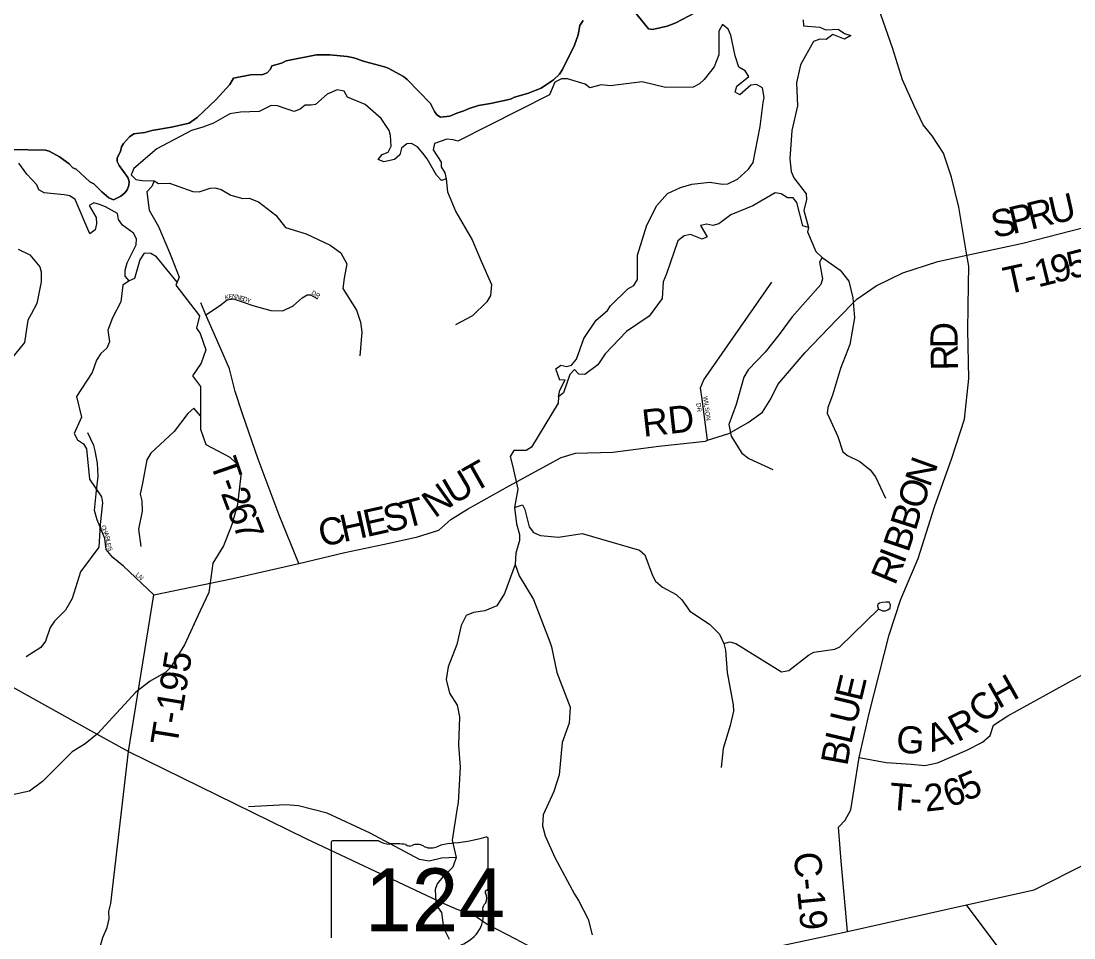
# Model space of a CAD drawing. Extents: x 1525783 to 1900577, y 218250 to 627376.
# Drawn here: x 1682109 to 1693780, y 421493 to 431654 of the extents above; entities that cross this region are included whole.
import ezdxf

# ---------------------------------------------------------------- set-up
doc = ezdxf.new("R2010")
doc.units = 0
for name, color, linetype in [('GM_X_County_Road', 7, 'Continuous'), ('GM_X_County_Road_Text', 7, 'Continuous'), ('GM_X_Major_Lake', 7, 'Continuous'), ('GM_X_Minor_Lake', 7, 'Continuous'), ('GM_X_Minor_River', 7, 'Continuous'), ('GM_X_State_Location', 7, 'Continuous'), ('GM_X_State_Route', 7, 'Continuous'), ('GM_X_State_Shield', 7, 'Continuous'), ('GM_X_Township', 7, 'Continuous'), ('GM_X_Township_Road', 7, 'Continuous'), ('GM_X_Township_Road_Text', 7, 'Continuous'), ('GM_X_Township_Subdivision', 7, 'Continuous'), ('GM_X_Township_Subdivision_Text', 7, 'Continuous')]:
    doc.layers.add(name, color=color, linetype=linetype)

msp = doc.modelspace()

# ---------------------------------------------------------------- linework, layer by layer
at = {"layer": 'GM_X_County_Road'}
for points in [[(1692554, 429282), (1692503, 429590), (1692423, 429925), (1692333, 430190), (1692208, 430382), (1692107, 430503), (1692009, 430716), (1691880, 431004), (1691770, 431359), (1691461, 432237)], [(1691271, 421563), (1691201, 422343), (1691170, 422721), (1691244, 422800), (1691308, 422913), (1691344, 423147), (1691400, 423492), (1691510, 423979), (1691731, 424851), (1691861, 425247), (1692052, 425698), (1692234, 426272), (1692427, 426811), (1692568, 427243), (1692614, 427692), (1692605, 428234), (1692613, 428733), (1692614, 428938), (1692591, 429059), (1692554, 429282), (1692554, 429282)], [(1695922, 414510), (1695772, 414672), (1695455, 415030), (1695450, 415092), (1695544, 416074), (1695641, 417095), (1695592, 417148), (1694627, 417269), (1694779, 418524), (1694799, 418859), (1694750, 418990), (1694323, 419546), (1692590, 421859)]]:
    msp.add_lwpolyline(points, dxfattribs=at)
at = {"layer": 'GM_X_Major_Lake'}
for points in [[(1690176, 431040), (1690135, 431101), (1690065, 431144), (1690025, 431269), (1689978, 431498), (1689947, 431563), (1689884, 431616), (1689842, 431541), (1689845, 431280), (1689791, 431147), (1689682, 431008), (1689629, 430957), (1689558, 430920), (1689251, 430918), (1688993, 430979), (1688758, 430951), (1688644, 430937), (1688538, 430947), (1688413, 430913), (1688361, 430956), (1688166, 431014), (1688098, 431013), (1688027, 430978), (1687966, 430837), (1686950, 430323), (1686898, 430338), (1686830, 430344), (1686693, 430296), (1686678, 430228), (1686767, 430090), (1686766, 430040), (1686805, 429973), (1686820, 429906), (1686768, 429889), (1686713, 429947), (1686610, 430129), (1686563, 430192), (1686502, 430259), (1686436, 430296), (1686386, 430293), (1686327, 430246), (1686306, 430170), (1686249, 430119), (1686130, 430093), (1686068, 430121), (1686113, 430174), (1686180, 430203), (1686211, 430268), (1686204, 430387), (1686191, 430441), (1686101, 430575), (1685925, 430729), (1685726, 430809), (1685689, 430878), (1685614, 430893), (1685504, 430843), (1685374, 430729), (1685324, 430722), (1685260, 430723), (1685203, 430676), (1685136, 430653), (1685046, 430683)], [(1690777, 431669), (1690784, 431602), (1690962, 431585), (1691031, 431558), (1691168, 431565), (1691237, 431518), (1691307, 431495), (1691238, 431452), (1691109, 431506), (1691035, 431449), (1690963, 431453), (1690893, 431426), (1690749, 431168), (1690706, 430970), (1690715, 430713), (1690652, 430443), (1690630, 430127), (1690645, 429988), (1690676, 429915), (1690811, 429741), (1690816, 429678), (1690787, 429556), (1690836, 429367), (1690776, 429386), (1690709, 429642), (1690666, 429697), (1690605, 429696), (1690534, 429739), (1690468, 429751), (1690219, 429607), (1689976, 429507), (1689844, 429407), (1689778, 429388), (1689710, 429403), (1689639, 429388), (1689715, 429263), (1689660, 429238), (1689529, 429288), (1689459, 429275), (1689389, 429220), (1689264, 428852), (1689225, 428766), (1689215, 428578), (1689071, 428384), (1688821, 428214), (1688584, 427965), (1688501, 427844), (1688359, 427739), (1688293, 427740), (1688244, 427793), (1688193, 427738), (1688121, 427536), (1688068, 427489), (1688081, 427563), (1688139, 427680), (1688081, 427675), (1688058, 427736), (1688037, 427801), (1688092, 427840), (1688160, 427826), (1688211, 427840), (1688266, 427907), (1688347, 428136), (1688483, 428338), (1688611, 428446), (1688644, 428498), (1688836, 428685), (1688901, 428724), (1688942, 428791), (1688943, 429060), (1689044, 429393), (1689156, 429610), (1689275, 429742), (1689419, 429810), (1689546, 429848), (1689744, 429868), (1689884, 429845), (1689945, 429850), (1690052, 429901), (1690172, 430013), (1690224, 430088), (1690303, 430484), (1690336, 430750), (1690346, 430806), (1690328, 430913), (1690260, 430952), (1690198, 430943), (1690075, 430835), (1690024, 430868), (1690045, 430934), (1690176, 431040)], [(1685046, 430683), (1684953, 430716), (1684883, 430719), (1684750, 430651), (1684543, 430646), (1684423, 430626), (1684243, 430521), (1684124, 430479), (1683999, 430443), (1683613, 430239), (1683359, 430019), (1683329, 429951), (1683383, 429898), (1683452, 429887), (1683585, 429883), (1683559, 429821), (1683504, 429762), (1683531, 429559), (1683633, 429378), (1683754, 429090), (1683783, 429015), (1683861, 428815), (1683838, 428761), (1683611, 429040), (1683546, 429079), (1683472, 429082), (1683427, 429009), (1683367, 428801), (1683306, 428776), (1683265, 428827), (1683264, 428895), (1683286, 428973), (1683384, 429176), (1683387, 429240), (1683354, 429305), (1683235, 429393), (1683188, 429456), (1683180, 429523), (1683047, 429597), (1682977, 429620), (1682915, 429639), (1682865, 429612), (1682940, 429476), (1682947, 429406), (1682932, 429340), (1682871, 429295), (1682710, 429675), (1682651, 429716), (1682587, 429729), (1682367, 429749), (1682307, 429782), (1682284, 429839), (1682172, 429957), (1682086, 430079)]]:
    msp.add_lwpolyline(points, dxfattribs=at)
at = {"layer": 'GM_X_Minor_Lake'}
for points in [[(1691636, 425128), (1691658, 425120), (1691690, 425117), (1691718, 425129), (1691743, 425148), (1691747, 425184), (1691730, 425213), (1691696, 425215), (1691658, 425210), (1691625, 425202), (1691605, 425189), (1691601, 425171)], [(1691601, 425171), (1691614, 425138), (1691636, 425128)]]:
    msp.add_lwpolyline(points, dxfattribs=at)
at = {"layer": 'GM_X_Minor_River'}
for points in [[(1683585, 429883), (1683632, 429854), (1683756, 429858), (1684013, 429767), (1684085, 429760), (1684206, 429804), (1684256, 429807), (1684328, 429786), (1684435, 429724), (1684566, 429689), (1684638, 429692), (1684742, 429652), (1684933, 429503), (1685040, 429365)], [(1686820, 429906), (1686837, 429762), (1686927, 429540), (1687110, 429231), (1687208, 428993), (1687323, 428734), (1687313, 428614), (1687272, 428542), (1687112, 428387), (1686924, 428286)], [(1685040, 429365), (1685269, 429295), (1685537, 429169), (1685654, 429087), (1685720, 428964), (1685691, 428806), (1685676, 428690), (1685826, 428452), (1685872, 428317), (1685888, 428206), (1685865, 427946)], [(1690836, 429367), (1690827, 429317), (1690919, 429101), (1690990, 429033), (1691190, 428893), (1691286, 428771), (1691328, 428588), (1691348, 428367), (1691294, 428069), (1691193, 427802), (1691105, 427509), (1691053, 427373), (1691044, 427309), (1691161, 427052), (1691220, 426881), (1691271, 426838), (1691406, 426773), (1691523, 426681), (1691582, 426603), (1691691, 426367)], [(1682077, 429126), (1682208, 429064), (1682316, 428930), (1682333, 428875), (1682331, 428765), (1682283, 428525), (1682222, 428406), (1682183, 428340), (1682149, 428092), (1681989, 427898)], [(1690990, 429033), (1690961, 428984), (1690993, 428796), (1690974, 428735), (1690657, 428377), (1690513, 428181), (1690359, 427985), (1690170, 427788), (1690121, 427707), (1690035, 427404), (1689953, 427182), (1689982, 427055), (1690099, 426867), (1690178, 426805), (1690444, 426686)], [(1683306, 428776), (1683239, 428729), (1683216, 428543), (1683123, 428364), (1683072, 428229), (1683090, 428100), (1683060, 428030), (1682993, 427969), (1682944, 427896), (1682897, 427758), (1682724, 427495), (1682780, 427265), (1682699, 427084), (1682736, 427015), (1682803, 426968), (1682836, 426915), (1682868, 426576), (1682999, 426381), (1683011, 426316), (1682985, 426074), (1682970, 425824), (1682767, 425552), (1682674, 425255), (1682603, 425124), (1682479, 425004), (1682430, 424932), (1682381, 424783), (1682330, 424711), (1682164, 424610)], [(1683838, 428761), (1683826, 428729), (1684086, 428388), (1684055, 428250), (1684096, 428191), (1684159, 428012), (1684105, 427864), (1684010, 427723), (1684098, 427604), (1684099, 427279)], [(1688068, 427489), (1688062, 427421), (1687769, 426933), (1687708, 426894), (1687571, 426894), (1687532, 426829), (1687562, 426714), (1687617, 426468), (1687578, 426264), (1687600, 426083), (1687636, 425964), (1687635, 425896), (1687592, 425758), (1687586, 425632), (1687631, 425505), (1687791, 425243), (1687970, 424775), (1687990, 424720), (1688048, 424434), (1688195, 424050), (1688184, 423874), (1688154, 423792), (1688106, 423659), (1688073, 423300), (1688013, 423115), (1687898, 422858), (1687890, 422734), (1687918, 422625), (1688026, 422386), (1688245, 421977), (1688289, 421908), (1688396, 421702), (1688439, 421526)], [(1684099, 427279), (1684099, 427132), (1684156, 426961), (1684424, 426822), (1684491, 426759), (1684532, 426686), (1684544, 426617), (1684509, 426297), (1684451, 426085), (1684432, 426033), (1684354, 425838), (1684235, 425648), (1684191, 425320), (1684095, 425119), (1683922, 424740), (1683765, 424490), (1683714, 424439), (1683540, 424340), (1683382, 424216), (1682955, 423754), (1682821, 423646), (1682675, 423556), (1682418, 423298), (1682345, 423227), (1682201, 423119), (1681961, 423067)], [(1684099, 427279), (1684023, 427364), (1683956, 427305), (1683805, 427107), (1683548, 426867), (1683502, 426791), (1683454, 426534), (1683428, 426412), (1683448, 426339), (1683450, 426223), (1683412, 426025), (1683437, 425830)], [(1687578, 426264), (1687668, 426293), (1687695, 426242), (1687740, 426051), (1687789, 425986), (1687866, 425954), (1688065, 425936), (1688328, 425974), (1688966, 425790), (1689025, 425739), (1689109, 425508), (1689142, 425446), (1689219, 425382), (1689372, 425301), (1689435, 425242), (1689523, 425116), (1689740, 424972), (1689851, 424861), (1689901, 424758), (1689917, 424681), (1689935, 424434), (1690002, 424076), (1690005, 424006), (1689968, 423846), (1689891, 423591), (1689871, 423382)], [(1687586, 425632), (1687469, 425311), (1687383, 425174), (1687249, 425117), (1687123, 425099), (1687044, 425068), (1686987, 424955), (1686941, 424747), (1686845, 424498), (1686822, 424356), (1686857, 424207), (1686943, 424073), (1686968, 423944), (1686957, 423631), (1686978, 423386), (1686953, 422996), (1686945, 422936), (1686889, 422575), (1686931, 422386), (1686895, 422276), (1686785, 422170), (1686723, 422093), (1686698, 422031), (1686707, 421895), (1686732, 421828), (1686771, 421777), (1686790, 421604), (1686856, 421479)], [(1689901, 424758), (1689965, 424773), (1690033, 424758), (1690540, 424442), (1690621, 424458), (1690837, 424627), (1690895, 424660), (1691129, 424692), (1691185, 424721), (1691614, 425138)], [(1686931, 422386), (1686771, 422377), (1686634, 422345), (1686526, 422363), (1685978, 422654), (1685501, 422877), (1685184, 422957), (1685043, 422968), (1684632, 422946)]]:
    msp.add_lwpolyline(points, dxfattribs=at)
at = {"layer": 'GM_X_State_Route'}
for points in [[(1689142, 421080), (1689339, 421062), (1689543, 421042), (1689693, 421028), (1689763, 421029), (1689794, 421044), (1689831, 421194), (1689854, 421228), (1689876, 421244), (1689919, 421275), (1691271, 421563), (1692590, 421859), (1693339, 422026), (1693942, 422331), (1698272, 423356), (1698322, 423368), (1699541, 423656), (1701276, 423581), (1702907, 423901), (1704426, 423822), (1705022, 424106), (1706529, 424509), (1708596, 425070)], [(1681504, 424555), (1682911, 423773), (1683301, 423558), (1685264, 422597), (1686797, 421876), (1686941, 421813), (1687050, 421774), (1687165, 421724), (1687274, 421645), (1687590, 421484), (1687977, 421277), (1688108, 421212), (1688187, 421193), (1688223, 421184), (1689142, 421080)]]:
    msp.add_lwpolyline(points, dxfattribs=at)
at = {"layer": 'GM_X_State_Shield'}
for p, q in [((1685546, 422550), (1685546, 421493)), ((1686073, 422568), (1685563, 422568)), ((1687286, 422042), (1687286, 422594)), ((1687286, 422042), (1687286, 422042))]:
    msp.add_line(p, q, dxfattribs=at)
for centre, major_axis, start_param, end_param in [((1686666, 424009), (1845, 0), 4.814394, 5.042369), ((1687267, 422597), (19.4, 0), 6.141152, 7.989035), ((1685566, 422552), (20.2, 0), 1.712693, 3.28349), ((1686194, 422691), (196, 0), 4.042523, 4.731795), ((1686259, 421975), (702, 0), 1.404758, 1.657858), ((1686418, 422558), (56.4, 0), 3.836095, 5.185415), ((1686501, 422436), (117, 0), 0.950623, 2.079405), ((1686652, 422603), (141, 0), 4.081561, 5.145723), ((1686902, 422245), (371, 0), 1.699011, 2.107814), ((1687282, 422001), (30, 0), 1.883978, 3.671073), ((1687265, 422039), (20.7, 0), 5.05454, 6.418171), ((1687091, 421931), (180, 0), 5.934695, 6.695948), ((1686770, 421740), (462, 0), 5.101752, 6.440018), ((1687356, 421810), (131, 0), 2.387724, 3.262537)]:
    msp.add_ellipse(centre, major_axis=major_axis, ratio=0.8, start_param=start_param, end_param=end_param, dxfattribs=at)
at = {"layer": 'GM_X_Township'}
for points in [[(1688827, 431859), (1689064, 431567), (1689109, 431562), (1689271, 431599), (1689367, 431636), (1689579, 431747)], [(1689579, 431747), (1689367, 431636), (1689271, 431599), (1689109, 431562), (1689064, 431567), (1688827, 431859)], [(1681993, 430229), (1682380, 430224), (1682420, 430213), (1682534, 430151), (1682641, 430073), (1682684, 430029), (1682720, 430014), (1682873, 429874), (1682916, 429851), (1683003, 429761), (1683081, 429696), (1683135, 429674), (1683216, 429714), (1683258, 429749), (1683285, 429784), (1683305, 429832), (1683308, 429878), (1683294, 429922), (1683198, 430054), (1683176, 430099), (1683173, 430140), (1683210, 430207), (1683224, 430261), (1683243, 430298), (1683312, 430372), (1683359, 430403), (1683480, 430419), (1683559, 430442), (1683775, 430478), (1683973, 430523), (1684062, 430587), (1684268, 430783), (1684422, 430951), (1684463, 431020), (1684652, 431058), (1684789, 431061), (1684838, 431080), (1684873, 431121), (1684889, 431158), (1684996, 431189), (1685049, 431215), (1685384, 431279), (1685533, 431280), (1685725, 431261), (1685797, 431247), (1685915, 431205), (1686138, 431147), (1686180, 431132), (1686349, 431038), (1686388, 431006), (1686649, 430740), (1686692, 430653), (1686719, 430615), (1686760, 430588), (1686863, 430601), (1686940, 430634), (1687019, 430658), (1687076, 430686), (1687178, 430717), (1687311, 430739), (1687533, 430790), (1687578, 430810), (1687724, 430850), (1687875, 430911), (1688010, 431003), (1688077, 431065), (1688111, 431116), (1688243, 431387), (1688285, 431501), (1688303, 431604), (1688339, 431660)], [(1688339, 431660), (1688303, 431604), (1688285, 431501), (1688243, 431387), (1688111, 431116), (1688077, 431065), (1688010, 431003), (1687875, 430911), (1687724, 430850), (1687578, 430810), (1687533, 430790), (1687311, 430739), (1687178, 430717), (1687076, 430686), (1687019, 430658), (1686940, 430634), (1686863, 430601), (1686760, 430588), (1686719, 430615), (1686692, 430653), (1686649, 430740), (1686388, 431006), (1686349, 431038), (1686180, 431132), (1686138, 431147), (1685915, 431205), (1685797, 431247), (1685725, 431261), (1685533, 431280), (1685384, 431279), (1685049, 431215), (1684996, 431189), (1684889, 431158), (1684873, 431121), (1684838, 431080), (1684789, 431061), (1684652, 431058), (1684463, 431020), (1684422, 430951), (1684268, 430783), (1684062, 430587), (1683973, 430523), (1683775, 430478), (1683559, 430442), (1683480, 430419), (1683359, 430403), (1683312, 430372), (1683243, 430298), (1683224, 430261), (1683210, 430207), (1683173, 430140), (1683176, 430099), (1683198, 430054), (1683294, 429922), (1683308, 429878), (1683305, 429832), (1683285, 429784), (1683258, 429749), (1683216, 429714), (1683135, 429674), (1683081, 429696), (1683003, 429761), (1682916, 429851), (1682873, 429874), (1682720, 430014), (1682684, 430029), (1682641, 430073), (1682534, 430151), (1682420, 430213), (1682380, 430224), (1681993, 430229)]]:
    msp.add_lwpolyline(points, dxfattribs=at)
at = {"layer": 'GM_X_Township_Road'}
for points in [[(1692591, 429059), (1693213, 429192), (1693888, 429367), (1694504, 429324), (1695629, 429260), (1696065, 429143), (1696250, 429081), (1696382, 429003), (1696514, 428914), (1696651, 428860), (1696894, 428808), (1697031, 428833), (1697970, 428709), (1698363, 428653), (1698541, 428639), (1698945, 428437), (1699354, 428223)], [(1685188, 425643), (1685188, 425643), (1685699, 425763), (1686191, 425868), (1686503, 425940), (1686741, 426013), (1686874, 426130), (1687057, 426246), (1687518, 426504), (1688096, 426818), (1688254, 426866), (1688667, 426876), (1689177, 426944), (1689695, 427000), (1689718, 427008), (1689956, 427082), (1690169, 427206), (1690326, 427321), (1690419, 427467), (1690497, 427625), (1690798, 427977), (1691150, 428346), (1691375, 428572), (1691589, 428721), (1691885, 428863), (1692273, 428988), (1692591, 429059)], [(1685188, 425643), (1684969, 426177), (1684736, 426798), (1684562, 427301), (1684482, 427550), (1684419, 427801), (1684319, 428028), (1684158, 428398), (1684101, 428530)], [(1691400, 423492), (1691698, 423439), (1691977, 423418), (1692127, 423405), (1692266, 423434), (1692594, 423576), (1692768, 423661), (1692852, 423737), (1692889, 423852), (1693048, 423953), (1694118, 424546), (1694273, 424662), (1694461, 424830), (1694819, 425123), (1695404, 425643), (1695886, 426097), (1696164, 426363), (1696356, 426495), (1696873, 426674), (1697544, 426901), (1698585, 427241)], [(1683301, 423558), (1683582, 425297), (1684458, 425478), (1685188, 425643)], [(1683229, 415931), (1683194, 417034), (1683184, 417766), (1683123, 419257), (1683103, 419613), (1683102, 419644), (1682987, 421293), (1682987, 421395), (1683017, 421497), (1683062, 421608), (1683084, 421704), (1683082, 421786), (1683103, 421876), (1683301, 423558)]]:
    msp.add_lwpolyline(points, dxfattribs=at)
at = {"layer": 'GM_X_Township_Subdivision'}
for points in [[(1689718, 427008), (1689660, 427463), (1689641, 427589), (1689678, 427677), (1690431, 428759)], [(1684158, 428398), (1684307, 428498), (1684392, 428565), (1684464, 428577), (1684678, 428502), (1684876, 428448), (1685010, 428443), (1685125, 428498), (1685226, 428586), (1685280, 428619), (1685316, 428622), (1685394, 428576)], [(1683582, 425297), (1683245, 425613), (1683125, 425711), (1683052, 425798), (1683039, 425920), (1682951, 426127), (1682922, 426232), (1682944, 426453), (1682964, 426607), (1682955, 426753), (1682932, 426890), (1682917, 426952), (1682849, 427092)]]:
    msp.add_lwpolyline(points, dxfattribs=at)

# ---------------------------------------------------------------- texts
at = {"layer": 'GM_X_County_Road_Text'}
for s, rotation, p in [('D', 90.0729, (1692490, 428029)), ('R', 91.1085, (1692495, 427784)), ('N', 70.1999, (1692182, 426477)), ('O', 71.0605, (1692097, 426228)), ('B', 72.4578, (1692024, 425995)), ('B', 71.5148, (1691944, 425756)), ('I', 69.0119, (1691895, 425628)), ('R', 67.2375, (1691796, 425391)), ('E', 76.5438, (1691424, 424104)), ('U', 76.5478, (1691362, 423848)), ('L', 76.7111, (1691311, 423630)), ('B', 79.6362, (1691267, 423391)), ('C-19', 275.4625, (1690672, 422433))]:
    msp.add_text(s, height=300, rotation=rotation, dxfattribs=at).set_placement(p)
at = {"layer": 'GM_X_State_Location'}
for s in ['s', 'r']:
    msp.add_text(s, height=1, dxfattribs=at).set_placement((1686396, 421951))
msp.add_text('124', height=1, rotation=0, dxfattribs=at).set_placement((1686043, 421879))
at = {"layer": 'GM_X_State_Shield'}
msp.add_text('124', height=696.1, dxfattribs=at).set_placement((1685921, 421568))
at = {"layer": 'GM_X_Township_Road_Text'}
for s, rotation, p in [('U', 12.8125, (1693539, 429399)), ('P', 13.2206, (1693100, 429292)), ('R', 14.1076, (1693302, 429340)), ('S', 12.1356, (1692896, 429248)), ('1', 13.7814, (1693382, 428702)), ('9', 14.1419, (1693563, 428747)), ('5', 14.2279, (1693743, 428792)), ('T', 12.4093, (1693035, 428624)), ('-', 13.3835, (1693260, 428673)), ('RD', 6.3943, (1689009, 427046)), ('T', 288.9879, (1684202, 426759)), ('T', 29.4297, (1687128, 426423)), ('U', 30.5808, (1686903, 426289)), ('2', 290.5925, (1684321, 426422)), ('-', 290.4386, (1684278, 426539)), ('N', 35.6736, (1686694, 426139)), ('T', 14.8676, (1686370, 426031)), ('6', 290.6849, (1684386, 426249)), ('H', 12.4731, (1685682, 425878)), ('E', 12.4766, (1685940, 425935)), ('S', 12.6219, (1686160, 425984)), ('7', 291.5083, (1684453, 426072)), ('C', 12.4742, (1685442, 425825)), ('T-195', 80.7215, (1683838, 423610)), ('H', 29.4824, (1692944, 424027)), ('C', 50.5719, (1692810, 423855)), ('R', 27.3597, (1692489, 423659)), ('A', 20.65, (1692207, 423551)), ('G', 355.3102, (1691801, 423552)), ('5', 23.2553, (1692583, 423004)), ('T', 355.2805, (1691724, 422916)), ('2', 6.7088, (1692136, 422892)), ('6', 20.924, (1692398, 422933)), ('-', 356.953, (1691957, 422897))]:
    msp.add_text(s, height=300, rotation=rotation, dxfattribs=at).set_placement(p)
at = {"layer": 'GM_X_Township_Subdivision_Text'}
for s, rotation, p in [('K', 11.6399, (1684373, 428565)), ('E', 11.6368, (1684416, 428574)), ('N', 356.106, (1684447, 428581)), ('N', 343.4661, (1684488, 428578)), ('E', 341.5651, (1684530, 428566)), ('D', 341.5704, (1684563, 428555)), ('Y', 341.5704, (1684605, 428541)), ('DR', 329.5322, (1685322, 428630)), ('DR', 276.0054, (1689594, 427418)), ('WILSON', 277.3859, (1689670, 427493)), ('C', 291.6391, (1682994, 426056)), ('H', 291.6649, (1683009, 426019)), ('A', 291.6512, (1683025, 425979)), ('R', 283.1057, (1683041, 425940)), ('L', 276.82, (1683049, 425902)), ('E', 276.8726, (1683054, 425867)), ('S', 296.5389, (1683063, 425815)), ('LN', 319.3961, (1683374, 425510))]:
    msp.add_text(s, height=50, rotation=rotation, dxfattribs=at).set_placement(p)

doc.saveas('drawing.dxf')
